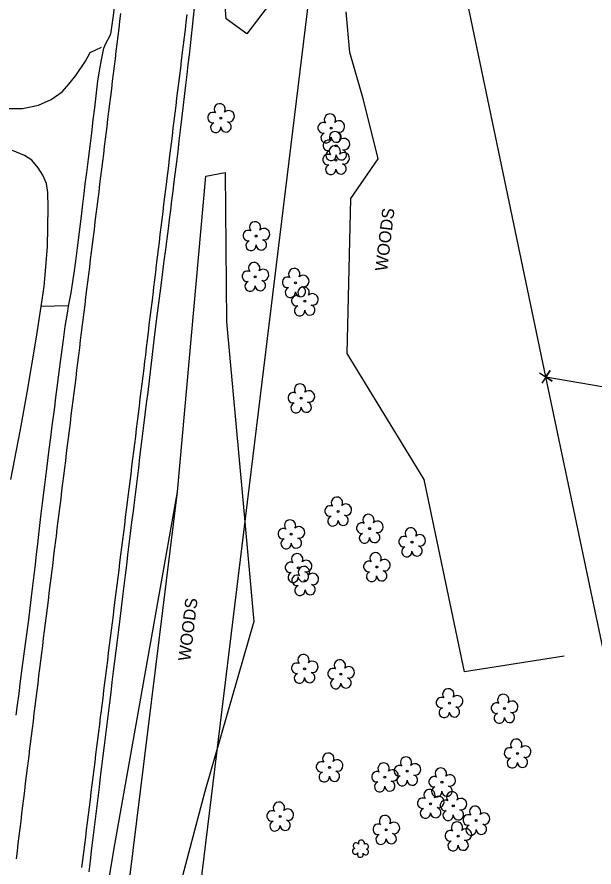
# Model space of a CAD drawing. Extents: x 472260 to 482161, y 489063 to 507124.
# Drawn here: x 481247.5 to 481437.2, y 490012 to 490291.4 of the extents above; entities that cross this region are included whole.
import ezdxf

# ---------------------------------------------------------------- set-up
doc = ezdxf.new("R2010")
doc.units = 0
for name, color, linetype in [('Exist Roads EOP Other Cogo Point CELL', 7, 'Continuous'), ('Exist Structure Minor Drop Inlet Cogo Elevation', 7, 'Continuous'), ('Exist Structure Minor Drop Inlet Cogo Number', 7, 'Continuous'), ('Prop Drainage Structure Drop Inlet Grate 2 Narrow Slots and Sag Grates 840 24 CELL', 7, 'Continuous'), ('Prop Drainage Structure Drop Inlet Grate 2 Wide Slots and Flat Grates 840 20 Label', 7, 'Continuous'), ('Prop Drainage Structure Pipe RCP 18in Class III', 7, 'Continuous'), ('Prop Drainage Structure Pipe RCP 66in Class III', 7, 'Continuous'), ('Prop Drainage Structure Pipe Stub Out CELL', 7, 'Continuous'), ('Prop Drainage Structure Tops and Inverts LABEL', 7, 'Continuous'), ('Prop Earthen Structure Ditch Flow Line', 7, 'Continuous'), ('Prop Erosion Rip Rap Pad at Outlet CELL', 7, 'Continuous'), ('Prop Erosion Rip Rap Pad at Outlet Label', 7, 'Continuous')]:
    doc.layers.add(name, color=color, linetype=linetype)

msp = doc.modelspace()

# ---------------------------------------------------------------- linework, layer by layer
at = {"layer": 'Exist Roads EOP Other Cogo Point CELL'}
msp.add_line((481421.39, 490173.12), (481421.39, 490173.12), dxfattribs=at)
msp.add_lwpolyline([(481419.3, 490174.48), (481423.49, 490171.75), (481421.39, 490173.12), (481422.76, 490175.21), (481420.03, 490171.02)], dxfattribs=at)
at = {"layer": 'Exist Structure Minor Drop Inlet Cogo Elevation'}
msp.add_line((481250.94, 489539.83), (481445.83, 491136.24), dxfattribs=at)
at = {"layer": 'Exist Structure Minor Drop Inlet Cogo Number'}
for p, q in [((481421.39, 490173.12), (481369.66, 490419.75)), ((481421.39, 490173.12), (481523.87, 490155.58)), ((481572.43, 489453.08), (481421.39, 490173.12))]:
    msp.add_line(p, q, dxfattribs=at)
at = {"layer": 'Prop Drainage Structure Drop Inlet Grate 2 Narrow Slots and Sag Grates 840 24 CELL'}
for points in [[(481247.28, 490014.7), (481247.58, 490017.18), (481247.88, 490019.66), (481248.19, 490022.13), (481248.49, 490024.61), (481248.79, 490027.09), (481249.1, 490029.56), (481249.4, 490032.04), (481249.7, 490034.52), (481250.01, 490036.99), (481250.31, 490039.47), (481250.62, 490041.95), (481250.92, 490044.42), (481251.22, 490046.9), (481251.53, 490049.38), (481251.61, 490050.04), (481251.92, 490052.51), (481252.22, 490054.99), (481252.53, 490057.46), (481252.84, 490059.94), (481253.15, 490062.42), (481253.46, 490064.89), (481253.77, 490067.37), (481254.08, 490069.84), (481254.38, 490072.32), (481254.69, 490074.8), (481255, 490077.27), (481255.31, 490079.75), (481255.62, 490082.22), (481255.93, 490084.7), (481256.23, 490087.18), (481256.54, 490089.65), (481256.85, 490092.13), (481257.16, 490094.6), (481257.47, 490097.08), (481257.78, 490099.56), (481258.09, 490102.03), (481258.39, 490104.51), (481258.7, 490106.98), (481259.01, 490109.46), (481259.32, 490111.94), (481259.63, 490114.41), (481259.94, 490116.89), (481260.24, 490119.36), (481260.42, 490120.79), (481260.73, 490123.27), (481261.04, 490125.74), (481261.34, 490128.22), (481261.65, 490130.7), (481261.96, 490133.17), (481262.26, 490135.65), (481262.57, 490138.12), (481262.88, 490140.6), (481263.18, 490143.08), (481263.49, 490145.55), (481263.8, 490148.03), (481264.11, 490150.5), (481264.41, 490152.98), (481264.72, 490155.46), (481265.03, 490157.93), (481265.33, 490160.41), (481265.64, 490162.88), (481265.95, 490165.36), (481266.25, 490167.83), (481266.56, 490170.31), (481266.87, 490172.79), (481267.17, 490175.26), (481267.48, 490177.74), (481267.79, 490180.21), (481268.09, 490182.69), (481268.4, 490185.17), (481268.71, 490187.64), (481268.93, 490189.4), (481269.23, 490191.88), (481269.54, 490194.35), (481269.85, 490196.83), (481270.15, 490199.3), (481270.46, 490201.78), (481270.76, 490204.26), (481271.07, 490206.73), (481271.38, 490209.21), (481271.68, 490211.69), (481271.99, 490214.16), (481272.3, 490216.64), (481272.6, 490219.12), (481272.91, 490221.59), (481273.22, 490224.07), (481273.52, 490226.55), (481273.83, 490229.02), (481274.14, 490231.5), (481274.44, 490233.97), (481274.75, 490236.45), (481275.05, 490238.93), (481275.36, 490241.4), (481275.67, 490243.88), (481275.97, 490246.36), (481276.28, 490248.83), (481276.59, 490251.31), (481276.89, 490253.79), (481277.09, 490255.41), (481277.39, 490257.88), (481277.7, 490260.36), (481278, 490262.84), (481278.3, 490265.31), (481278.6, 490267.79), (481278.9, 490270.27), (481279.2, 490272.75), (481279.5, 490275.22), (481279.81, 490277.7), (481280.11, 490280.18), (481280.41, 490282.65), (481280.71, 490285.13), (481281.01, 490287.61), (481281.31, 490290.09), (481281.61, 490292.56)], [(481303.32, 490292.23), (481303.02, 490289.75), (481302.72, 490287.28), (481302.42, 490284.8), (481302.12, 490282.32), (481301.81, 490279.84), (481301.78, 490279.59), (481301.48, 490277.12), (481301.18, 490274.64), (481300.87, 490272.16), (481300.57, 490269.69), (481300.27, 490267.21), (481299.96, 490264.73), (481299.66, 490262.26), (481299.36, 490259.78), (481299.05, 490257.3), (481298.75, 490254.83), (481298.44, 490252.35), (481298.14, 490249.87), (481297.84, 490247.4), (481297.53, 490244.92), (481297.23, 490242.44), (481296.93, 490239.97), (481296.62, 490237.49), (481296.59, 490237.23), (481296.29, 490234.75), (481295.99, 490232.28), (481295.69, 490229.8), (481295.39, 490227.32), (481295.09, 490224.85), (481294.79, 490222.37), (481294.48, 490219.89), (481294.18, 490217.42), (481293.88, 490214.94), (481293.58, 490212.46), (481293.28, 490209.98), (481292.98, 490207.51), (481292.68, 490205.03), (481292.38, 490202.55), (481292.08, 490200.08), (481291.78, 490197.6), (481291.47, 490195.12), (481291.17, 490192.65), (481290.87, 490190.17), (481290.57, 490187.69), (481290.27, 490185.21), (481289.97, 490182.74), (481289.67, 490180.26), (481289.43, 490178.3), (481289.13, 490175.83), (481288.82, 490173.35), (481288.51, 490170.87), (481288.21, 490168.4), (481287.9, 490165.92), (481287.6, 490163.44), (481287.29, 490160.97), (481286.99, 490158.49), (481286.68, 490156.02), (481286.38, 490153.54), (481286.07, 490151.06), (481285.76, 490148.59), (481285.46, 490146.11), (481285.15, 490143.63), (481284.85, 490141.16), (481284.54, 490138.68), (481284.24, 490136.2), (481283.93, 490133.73), (481283.7, 490131.89), (481283.39, 490129.41), (481283.08, 490126.94), (481282.77, 490124.46), (481282.46, 490121.99), (481282.15, 490119.51), (481281.84, 490117.03), (481281.53, 490114.56), (481281.22, 490112.08), (481280.91, 490109.61), (481280.6, 490107.13), (481280.29, 490104.66), (481279.98, 490102.18), (481279.67, 490099.7), (481279.36, 490097.23), (481279.05, 490094.75), (481278.74, 490092.28), (481278.43, 490089.8), (481278.12, 490087.32), (481277.81, 490084.85), (481277.5, 490082.37), (481277.19, 490079.9), (481276.88, 490077.42), (481276.57, 490074.94), (481276.26, 490072.47), (481275.95, 490069.99), (481275.64, 490067.52), (481275.33, 490065.04), (481275.02, 490062.57), (481274.87, 490061.31), (481274.56, 490058.84), (481274.25, 490056.36), (481273.94, 490053.89), (481273.63, 490051.41), (481273.32, 490048.93), (481273.02, 490046.46), (481272.71, 490043.98), (481272.4, 490041.51), (481272.09, 490039.03), (481271.78, 490036.55), (481271.48, 490034.08), (481271.17, 490031.6), (481270.86, 490029.13), (481270.55, 490026.65), (481270.24, 490024.17), (481269.94, 490021.7), (481269.63, 490019.22), (481269.32, 490016.75), (481269.01, 490014.27), (481268.7, 490011.79)]]:
    msp.add_lwpolyline(points, dxfattribs=at)
at = {"layer": 'Prop Drainage Structure Drop Inlet Grate 2 Wide Slots and Flat Grates 840 20 Label'}
for p, q in [((481314.51, 490258.2), (481314.51, 490258.2)), ((481350.76, 490254.83), (481350.76, 490254.83)), ((481352.43, 490249.04), (481352.43, 490249.04)), ((481352.34, 490244.38), (481352.34, 490244.38)), ((481326.12, 490219.41), (481326.12, 490219.41)), ((481325.82, 490206.02), (481325.82, 490206.02)), ((481339.04, 490204.03), (481339.04, 490204.03)), ((481342.09, 490197.98), (481342.09, 490197.98)), ((481340.9, 490166.08), (481340.9, 490166.08)), ((481353.05, 490128.86), (481353.05, 490128.86)), ((481363.42, 490123.21), (481363.42, 490123.21)), ((481337.64, 490121.38), (481337.64, 490121.38)), ((481377.35, 490118.77), (481377.35, 490118.77)), ((481339.98, 490110.32), (481339.98, 490110.32)), ((481365.75, 490110.6), (481365.75, 490110.6)), ((481342.2, 490106.06), (481342.2, 490106.06)), ((481342.05, 490077.16), (481342.05, 490077.16)), ((481353.99, 490075.38), (481353.99, 490075.38)), ((481389.65, 490065.86), (481389.65, 490065.86)), ((481407.75, 490064.05), (481407.75, 490064.05)), ((481412.02, 490049.31), (481412.02, 490049.31)), ((481350.21, 490044.73), (481350.21, 490044.73)), ((481375.79, 490043.45), (481375.79, 490043.45)), ((481368.4, 490041.49), (481368.4, 490041.49)), ((481387.21, 490039.84), (481387.21, 490039.84)), ((481383.47, 490032.77), (481383.47, 490032.77)), ((481390.93, 490032.05), (481390.93, 490032.05)), ((481333.98, 490028.59), (481333.98, 490028.59)), ((481398.49, 490027.27), (481398.49, 490027.27)), ((481368.86, 490024.21), (481368.86, 490024.21)), ((481392.53, 490022.07), (481392.53, 490022.07))]:
    msp.add_line(p, q, dxfattribs=at)
for centre in [(481314.51, 490258.2), (481350.76, 490254.83), (481352.43, 490249.04), (481352.34, 490244.38), (481326.12, 490219.41), (481325.82, 490206.02), (481339.04, 490204.03), (481342.09, 490197.98), (481340.9, 490166.08), (481353.05, 490128.86), (481363.42, 490123.21), (481337.64, 490121.38), (481377.35, 490118.77), (481339.98, 490110.32), (481365.75, 490110.6), (481342.2, 490106.06), (481342.05, 490077.16), (481353.99, 490075.38), (481389.65, 490065.86), (481407.75, 490064.05), (481412.02, 490049.31), (481350.21, 490044.73), (481368.4, 490041.49), (481375.79, 490043.45), (481387.21, 490039.84), (481383.47, 490032.77), (481390.93, 490032.05), (481333.98, 490028.59), (481398.49, 490027.27), (481368.86, 490024.21), (481392.53, 490022.07)]:
    msp.add_circle(centre, 0.326, dxfattribs=at)
for centre, radius, start, end in [((481314.13, 490261.07), 1.86, 330.1651, 219.7134), ((481311.91, 490258.35), 1.73, 62.6636, 279.3457), ((481317.06, 490258.78), 1.9, 257.1011, 134.1999), ((481350.38, 490257.71), 1.86, 330.1651, 219.7134), ((481316.18, 490255.3), 1.7, 181.2822, 74.56), ((481353.31, 490255.42), 1.9, 257.1011, 134.1999), ((481312.81, 490255.08), 1.69, 111.5671, 6.231), ((481348.15, 490254.99), 1.73, 62.6636, 279.3457), ((481349.06, 490251.71), 1.69, 111.5671, 6.231), ((481352.04, 490251.92), 1.86, 330.1651, 219.7134), ((481352.43, 490251.94), 1.7, 181.2822, 74.56), ((481354.98, 490249.63), 1.9, 257.1011, 134.1999), ((481349.82, 490249.2), 1.73, 62.6636, 279.3457), ((481351.96, 490247.25), 1.86, 330.1651, 219.7134), ((481349.74, 490244.53), 1.73, 62.6636, 279.3457), ((481350.72, 490245.92), 1.69, 111.5671, 6.231), ((481354.1, 490246.14), 1.7, 181.2822, 74.56), ((481354.89, 490244.97), 1.9, 257.1011, 134.1999), ((481350.64, 490241.26), 1.69, 111.5671, 6.231), ((481354.01, 490241.48), 1.7, 181.2822, 74.56), ((481325.74, 490222.28), 1.86, 330.1651, 219.7134), ((481323.52, 490219.57), 1.73, 62.6636, 279.3457), ((481328.67, 490220), 1.9, 257.1011, 134.1999), ((481324.42, 490216.29), 1.69, 111.5671, 6.231), ((481327.8, 490216.51), 1.7, 181.2822, 74.56), ((481325.44, 490208.89), 1.86, 330.1651, 219.7134), ((481323.22, 490206.17), 1.73, 62.6636, 279.3457), ((481328.37, 490206.61), 1.9, 257.1011, 134.1999), ((481338.65, 490206.91), 1.86, 330.1651, 219.7134), ((481341.59, 490204.62), 1.9, 257.1011, 134.1999), ((481324.12, 490202.9), 1.69, 111.5671, 6.231), ((481327.5, 490203.12), 1.7, 181.2822, 74.56), ((481336.43, 490204.19), 1.73, 62.6636, 279.3457), ((481337.33, 490200.91), 1.69, 111.5671, 6.231), ((481340.71, 490201.14), 1.7, 181.2822, 74.56), ((481341.71, 490200.86), 1.86, 330.1651, 219.7134), ((481339.49, 490198.14), 1.73, 62.6636, 279.3457), ((481344.64, 490198.57), 1.9, 257.1011, 134.1999), ((481340.39, 490194.86), 1.69, 111.5671, 6.231), ((481343.77, 490195.09), 1.7, 181.2822, 74.56), ((481340.52, 490168.96), 1.86, 330.1651, 219.7134), ((481338.3, 490166.24), 1.73, 62.6636, 279.3457), ((481343.45, 490166.67), 1.9, 257.1011, 134.1999), ((481339.2, 490162.96), 1.69, 111.5671, 6.231), ((481342.58, 490163.18), 1.7, 181.2822, 74.56), ((481352.66, 490131.74), 1.86, 330.1651, 219.7134), ((481355.6, 490129.45), 1.9, 257.1011, 134.1999), ((481350.44, 490129.02), 1.73, 62.6636, 279.3457), ((481337.26, 490124.25), 1.86, 330.1651, 219.7134), ((481351.34, 490125.74), 1.69, 111.5671, 6.231), ((481354.72, 490125.96), 1.7, 181.2822, 74.56), ((481363.03, 490126.09), 1.86, 330.1651, 219.7134), ((481365.97, 490123.8), 1.9, 257.1011, 134.1999), ((481335.04, 490121.53), 1.73, 62.6636, 279.3457), ((481340.19, 490121.97), 1.9, 257.1011, 134.1999), ((481360.81, 490123.37), 1.73, 62.6636, 279.3457), ((481376.96, 490121.65), 1.86, 330.1651, 219.7134), ((481335.94, 490118.26), 1.69, 111.5671, 6.231), ((481339.31, 490118.48), 1.7, 181.2822, 74.56), ((481361.71, 490120.09), 1.69, 111.5671, 6.231), ((481365.09, 490120.31), 1.7, 181.2822, 74.56), ((481374.74, 490118.93), 1.73, 62.6636, 279.3457), ((481379.89, 490119.36), 1.9, 257.1011, 134.1999), ((481375.64, 490115.65), 1.69, 111.5671, 6.231), ((481379.02, 490115.87), 1.7, 181.2822, 74.56), ((481339.6, 490113.19), 1.86, 330.1651, 219.7134), ((481365.36, 490113.48), 1.86, 330.1651, 219.7134), ((481337.38, 490110.47), 1.73, 62.6636, 279.3457), ((481342.53, 490110.91), 1.9, 257.1011, 134.1999), ((481363.14, 490110.76), 1.73, 62.6636, 279.3457), ((481368.3, 490111.19), 1.9, 257.1011, 134.1999), ((481338.28, 490107.2), 1.69, 111.5671, 6.231), ((481341.81, 490108.93), 1.86, 330.1651, 219.7134), ((481341.65, 490107.42), 1.7, 181.2822, 74.56), ((481364.05, 490107.48), 1.69, 111.5671, 6.231), ((481367.42, 490107.71), 1.7, 181.2822, 74.56), ((481339.59, 490106.22), 1.73, 62.6636, 279.3457), ((481344.74, 490106.65), 1.9, 257.1011, 134.1999), ((481340.49, 490102.94), 1.69, 111.5671, 6.231), ((481343.87, 490103.16), 1.7, 181.2822, 74.56), ((481341.66, 490080.03), 1.86, 330.1651, 219.7134), ((481339.44, 490077.31), 1.73, 62.6636, 279.3457), ((481344.59, 490077.75), 1.9, 257.1011, 134.1999), ((481353.61, 490078.26), 1.86, 330.1651, 219.7134), ((481340.34, 490074.04), 1.69, 111.5671, 6.231), ((481343.72, 490074.26), 1.7, 181.2822, 74.56), ((481351.39, 490075.54), 1.73, 62.6636, 279.3457), ((481356.54, 490075.97), 1.9, 257.1011, 134.1999), ((481352.29, 490072.26), 1.69, 111.5671, 6.231), ((481355.66, 490072.48), 1.7, 181.2822, 74.56), ((481389.27, 490068.74), 1.86, 330.1651, 219.7134), ((481387.05, 490066.02), 1.73, 62.6636, 279.3457), ((481392.2, 490066.45), 1.9, 257.1011, 134.1999), ((481407.36, 490066.92), 1.86, 330.1651, 219.7134), ((481387.95, 490062.74), 1.69, 111.5671, 6.231), ((481391.32, 490062.96), 1.7, 181.2822, 74.56), ((481405.14, 490064.2), 1.73, 62.6636, 279.3457), ((481410.3, 490064.64), 1.9, 257.1011, 134.1999), ((481406.04, 490060.93), 1.69, 111.5671, 6.231), ((481409.42, 490061.15), 1.7, 181.2822, 74.56), ((481411.64, 490052.18), 1.86, 330.1651, 219.7134), ((481409.42, 490049.46), 1.73, 62.6636, 279.3457), ((481414.57, 490049.9), 1.9, 257.1011, 134.1999), ((481349.82, 490047.6), 1.86, 330.1651, 219.7134), ((481352.75, 490045.32), 1.9, 257.1011, 134.1999), ((481375.4, 490046.32), 1.86, 330.1651, 219.7134), ((481410.32, 490046.19), 1.69, 111.5671, 6.231), ((481413.69, 490046.41), 1.7, 181.2822, 74.56), ((481347.6, 490044.88), 1.73, 62.6636, 279.3457), ((481368.02, 490044.36), 1.86, 330.1651, 219.7134), ((481373.18, 490043.6), 1.73, 62.6636, 279.3457), ((481378.34, 490044.03), 1.9, 257.1011, 134.1999), ((481386.82, 490042.72), 1.86, 330.1651, 219.7134), ((481348.5, 490041.61), 1.69, 111.5671, 6.231), ((481351.88, 490041.83), 1.7, 181.2822, 74.56), ((481365.8, 490041.64), 1.73, 62.6636, 279.3457), ((481370.95, 490042.08), 1.9, 257.1011, 134.1999), ((481374.08, 490040.33), 1.69, 111.5671, 6.231), ((481377.46, 490040.55), 1.7, 181.2822, 74.56), ((481384.6, 490040), 1.73, 62.6636, 279.3457), ((481389.76, 490040.43), 1.9, 257.1011, 134.1999), ((481366.7, 490038.37), 1.69, 111.5671, 6.231), ((481370.08, 490038.59), 1.7, 181.2822, 74.56), ((481383.09, 490035.64), 1.86, 330.1651, 219.7134), ((481385.5, 490036.72), 1.69, 111.5671, 6.231), ((481388.88, 490036.94), 1.7, 181.2822, 74.56), ((481390.54, 490034.92), 1.86, 330.1651, 219.7134), ((481333.6, 490031.46), 1.86, 330.1651, 219.7134), ((481380.87, 490032.92), 1.73, 62.6636, 279.3457), ((481386.02, 490033.36), 1.9, 257.1011, 134.1999), ((481388.32, 490032.2), 1.73, 62.6636, 279.3457), ((481393.47, 490032.64), 1.9, 257.1011, 134.1999), ((481331.38, 490028.74), 1.73, 62.6636, 279.3457), ((481336.53, 490029.18), 1.9, 257.1011, 134.1999), ((481381.77, 490029.65), 1.69, 111.5671, 6.231), ((481385.14, 490029.87), 1.7, 181.2822, 74.56), ((481389.22, 490028.93), 1.69, 111.5671, 6.231), ((481392.6, 490029.15), 1.7, 181.2822, 74.56), ((481398.1, 490030.15), 1.86, 330.1651, 219.7134), ((481368.47, 490027.08), 1.86, 330.1651, 219.7134), ((481395.88, 490027.43), 1.73, 62.6636, 279.3457), ((481401.04, 490027.86), 1.9, 257.1011, 134.1999), ((481332.28, 490025.47), 1.69, 111.5671, 6.231), ((481335.66, 490025.69), 1.7, 181.2822, 74.56), ((481366.25, 490024.36), 1.73, 62.6636, 279.3457), ((481371.41, 490024.8), 1.9, 257.1011, 134.1999), ((481392.15, 490024.95), 1.86, 330.1651, 219.7134), ((481396.78, 490024.15), 1.69, 111.5671, 6.231), ((481400.16, 490024.37), 1.7, 181.2822, 74.56), ((481367.16, 490021.09), 1.69, 111.5671, 6.231), ((481370.53, 490021.31), 1.7, 181.2822, 74.56), ((481389.93, 490022.23), 1.73, 62.6636, 279.3457), ((481395.08, 490022.66), 1.9, 257.1011, 134.1999), ((481390.83, 490018.95), 1.69, 111.5671, 6.231), ((481394.2, 490019.17), 1.7, 181.2822, 74.56)]:
    msp.add_arc(centre, radius, start, end, dxfattribs=at)
at = {"layer": 'Prop Drainage Structure Pipe RCP 18in Class III'}
for points in [[(481244.59, 490261.33), (481249.23, 490261.34), (481254.53, 490262.42), (481258.69, 490264.31), (481262.36, 490266.86), (481264.47, 490269.3), (481266.85, 490272.2), (481269.98, 490276.95), (481271.49, 490279.73), (481275.3, 490281.45)], [(481255.39, 490196.21), (481256.37, 490202.85), (481257.47, 490215.88), (481257.72, 490228.8), (481257.58, 490233.73), (481257.19, 490236.73), (481255.96, 490239.43), (481254.47, 490241.85), (481252.33, 490244.31), (481249.95, 490245.91), (481245.99, 490247.48)]]:
    msp.add_lwpolyline(points, dxfattribs=at)
at = {"layer": 'Prop Drainage Structure Pipe Stub Out CELL'}
for points in [[(481247.18, 490061.89), (481247.63, 490065.29), (481248.13, 490069), (481248.67, 490073.03), (481249.22, 490077.19), (481249.76, 490081.29), (481250.29, 490085.33), (481250.81, 490089.32), (481251.31, 490093.24), (481251.78, 490097.05), (481252.24, 490100.77), (481252.67, 490104.39), (481253.09, 490107.93), (481253.5, 490111.39), (481253.89, 490114.8), (481254.28, 490118.13), (481254.65, 490121.34), (481255.35, 490127.22), (481255.99, 490132.47), (481256.64, 490137.63), (481257.29, 490142.84), (481257.97, 490148.3), (481258.69, 490154.04), (481259.07, 490157.01), (481259.46, 490160.06), (481259.86, 490163.18), (481260.28, 490166.37), (481260.7, 490169.64), (481261.12, 490172.98), (481261.55, 490176.41), (481261.97, 490179.7), (481262.72, 490185.29), (481263.36, 490189.66), (481263.97, 490193.44), (481264.56, 490196.88), (481265.23, 490200.76), (481265.95, 490205.09), (481266.27, 490207.18), (481266.82, 490211.1), (481267.39, 490215.57), (481268.12, 490221.52), (481268.77, 490226.96), (481269.13, 490229.94), (481269.55, 490233.41), (481269.93, 490236.44), (481270.42, 490240.34), (481270.96, 490244.66), (481271.5, 490248.99), (481272.03, 490253.31), (481272.56, 490257.64), (481273.02, 490261.52), (481273.37, 490264.51), (481274.03, 490270.38), (481274.8, 490274.93), (481275.25, 490277.39), (481276.03, 490281.18), (481276.68, 490282.73), (481278.07, 490285.35), (481278.31, 490285.97), (481278.46, 490286.53), (481279.11, 490291.18), (481279.77, 490296.33)], [(481305.76, 490294.43), (481305.42, 490291.34), (481305.08, 490288.24), (481304.73, 490285.15), (481304.38, 490282.07), (481304.03, 490279), (481303.66, 490275.85), (481303.27, 490272.51), (481302.86, 490268.99), (481302.43, 490265.28), (481301.99, 490261.52), (481301.56, 490257.83), (481301.13, 490254.22), (481300.71, 490250.68), (481300.3, 490247.23), (481299.89, 490243.85), (481299.49, 490240.55), (481299.09, 490237.33), (481298.7, 490234.17), (481298.31, 490231.04), (481297.93, 490227.94), (481297.55, 490224.88), (481297.16, 490221.75), (481296.74, 490218.44), (481296.29, 490214.96), (481295.8, 490211.3), (481295.31, 490207.62), (481294.85, 490204.07), (481294.41, 490200.66), (481294, 490197.38), (481293.59, 490194.09), (481293.17, 490190.65), (481292.73, 490187.07), (481292.28, 490183.34), (481291.83, 490179.53), (481291.37, 490175.73), (481290.91, 490171.93), (481290.45, 490168.12), (481289.99, 490164.37), (481289.54, 490160.7), (481289.09, 490157.11), (481288.66, 490153.62), (481288.22, 490150.16), (481287.79, 490146.69), (481287.37, 490143.22), (481286.94, 490139.73), (481286.52, 490136.21), (481286.07, 490132.64), (481285.62, 490129), (481285.15, 490125.31), (481284.69, 490121.64), (481284.25, 490118.07), (481283.84, 490114.61), (481283.45, 490111.24), (481283.05, 490107.88), (481282.64, 490104.42), (481282.2, 490100.86), (481281.75, 490097.22), (481281.28, 490093.56), (481280.83, 490089.97), (481280.39, 490086.46), (481279.95, 490083.02), (481279.53, 490079.61), (481279.11, 490076.2), (481278.7, 490072.78), (481278.29, 490069.34), (481277.88, 490065.9), (481277.46, 490062.44), (481277.02, 490058.95), (481276.58, 490055.45), (481276.14, 490051.96), (481275.7, 490048.49), (481275.28, 490045.04), (481274.87, 490041.62), (481274.46, 490038.2), (481274.04, 490034.75), (481273.62, 490031.26), (481273.18, 490027.74), (481272.75, 490024.22), (481272.32, 490020.74), (481271.9, 490017.29), (481271.5, 490013.87), (481271.09, 490010.44)]]:
    msp.add_lwpolyline(points, dxfattribs=at)
at = {"layer": 'Prop Drainage Structure Tops and Inverts LABEL'}
for points in [[(481337.45, 490388.16), (481335.27, 490369.72), (481333.58, 490350.26), (481333.32, 490324.41), (481329.78, 490294.62), (481323.06, 490285.85), (481316.25, 490290.78), (481314.34, 490316.65), (481318.44, 490354.56), (481321.57, 490354.98), (481321.87, 490357.17), (481318.62, 490362.95), (481328.02, 490432.9), (481330.71, 490436.79), (481336.76, 490437.47)], [(481278.31, 489920.14), (481285.04, 489921.28), (481300.03, 489942.94), (481306.73, 489959.48), (481316.55, 489964.89), (481335.34, 489960.92), (481341.93, 489929.57), (481346.83, 489909.38), (481367.06, 489894.47), (481367.18, 489884.33), (481341.92, 489879.48), (481329.89, 489888.24), (481294.39, 489886.31), (481274.87, 489889.63), (481261.97, 489893.19), (481268.6, 489949.3), (481271.46, 489970.22), (481279.6, 490019.39), (481300.28, 490135.27)]]:
    msp.add_lwpolyline(points, dxfattribs=at)
at = {"layer": 'Prop Earthen Structure Ditch Flow Line'}
msp.add_line((481264.21, 490196.47), (481255.39, 490196.21), dxfattribs=at)
msp.add_lwpolyline([(481245.46, 490139.37), (481248.64, 490155.76), (481250.83, 490167.96), (481253.81, 490185.51), (481255.39, 490196.21)], dxfattribs=at)
at = {"layer": 'Prop Erosion Rip Rap Pad at Outlet CELL'}
msp.add_line((481360.48, 490017.82), (481360.48, 490017.82), dxfattribs=at)
for centre, radius, start, end in [((481359, 490018.95), 0.968, 35.8908, 245.4216), ((481360.71, 490019.86), 0.99, 334.8391, 200.4717), ((481362.15, 490018.69), 0.929, 284.4567, 126.0861), ((481358.68, 490017.12), 0.955, 95.1099, 327.9534), ((481360.35, 490016.14), 0.984, 151.2797, 21.387), ((481362.12, 490016.89), 0.937, 204.9913, 73.4601)]:
    msp.add_arc(centre, radius, start, end, dxfattribs=at)
at = {"layer": 'Prop Erosion Rip Rap Pad at Outlet Label'}
for points in [[(481427.35, 490081.24), (481394.6, 490076.17), (481381.34, 490139.35), (481356.08, 490180.77), (481357.25, 490231.7), (481366.21, 490244.77), (481361.43, 490264.2), (481356.94, 490279.7), (481355.7, 490293.17)], [(481315.96, 490240.34), (481316.35, 490191.21), (481321.48, 490135.08), (481325.34, 490092.7), (481309.27, 490036.76), (481278.31, 489920.14), (481272.23, 489922.25), (481283.23, 489997.89), (481300.28, 490135.27), (481309.55, 490239.04), (481315.96, 490240.34)]]:
    msp.add_lwpolyline(points, dxfattribs=at)

# ---------------------------------------------------------------- texts
at = {"layer": 'Prop Drainage Structure Pipe RCP 66in Class III'}
for p in [(481369.16, 490207.7), (481304.41, 490079.52)]:
    msp.add_text('WOODS', height=4, rotation=83.1711, dxfattribs=at).set_placement(p)

doc.saveas('drawing.dxf')
